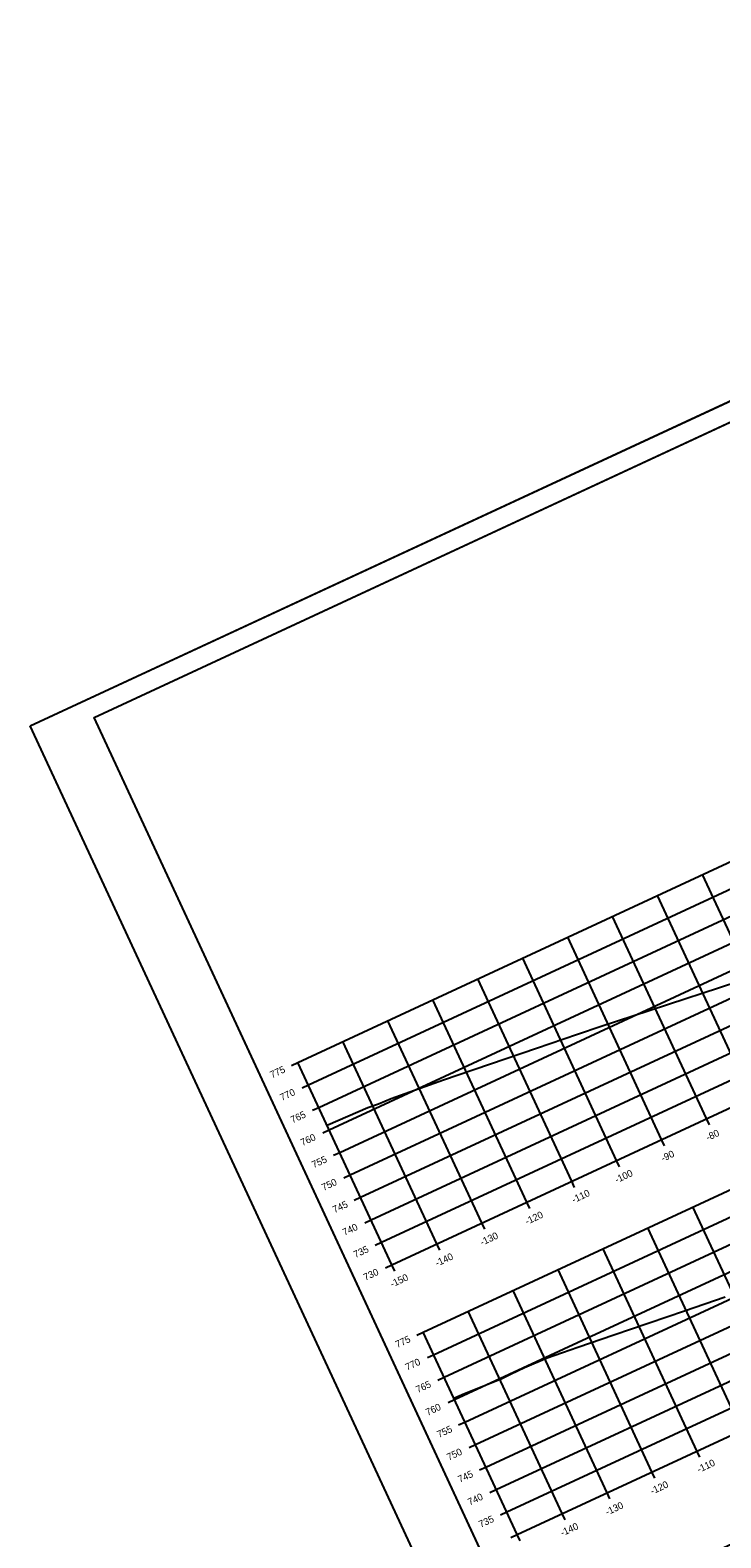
# Model space of a CAD drawing. Extents: x 1354696 to 1366163, y 660729 to 670380.
# Drawn here: x 1357823.1 to 1357962.4, y 666152.7 to 666456.9 of the extents above; entities that cross this region are included whole.
import ezdxf

# ---------------------------------------------------------------- set-up
doc = ezdxf.new("R2010")
doc.units = 0
for name, color, linetype in [('R_Axis', 7, 'Continuous'), ('R_Axis Annot', 7, 'Continuous'), ('R_Border', 7, 'Continuous'), ('R_Exist Surface', 7, 'Continuous'), ('R_Grid', 7, 'Continuous'), ('R_No Plot', 7, 'Continuous')]:
    doc.layers.add(name, color=color, linetype=linetype)

msp = doc.modelspace()

# ---------------------------------------------------------------- linework, layer by layer
at = {"layer": 'R_Axis'}
for p, q in [((1357896.06, 666207.84), (1358168.17, 666334.17)), ((1357921.33, 666153.42), (1358193.43, 666279.75)), ((1357875.84, 666248.07), (1357877.11, 666248.66)), ((1357896.06, 666207.84), (1357877.11, 666248.66)), ((1357877.95, 666243.54), (1357879.22, 666244.12)), ((1357880.06, 666239), (1357881.32, 666239.59)), ((1357960.14, 666236.05), (1357959.55, 666237.32)), ((1357882.16, 666234.46), (1357883.43, 666235.05)), ((1357951.07, 666231.84), (1357950.48, 666233.11)), ((1357884.27, 666229.93), (1357885.54, 666230.52)), ((1357942, 666227.63), (1357941.41, 666228.9)), ((1357886.37, 666225.39), (1357887.64, 666225.98)), ((1357932.93, 666223.42), (1357932.34, 666224.69)), ((1357888.48, 666220.86), (1357889.75, 666221.45)), ((1357923.86, 666219.21), (1357923.27, 666220.48)), ((1357890.58, 666216.32), (1357891.85, 666216.91)), ((1357914.79, 666215), (1357914.2, 666216.27)), ((1357892.69, 666211.79), (1357893.96, 666212.38)), ((1357905.72, 666210.79), (1357905.13, 666212.06)), ((1357894.79, 666207.25), (1357896.06, 666207.84)), ((1357896.65, 666206.57), (1357896.06, 666207.84)), ((1357901.11, 666193.65), (1357902.38, 666194.24)), ((1357921.33, 666153.42), (1357902.38, 666194.24)), ((1357903.22, 666189.11), (1357904.49, 666189.7)), ((1357905.32, 666184.58), (1357906.59, 666185.17)), ((1357907.43, 666180.04), (1357908.7, 666180.63)), ((1357909.53, 666175.51), (1357910.8, 666176.1)), ((1357911.64, 666170.97), (1357912.91, 666171.56)), ((1357958.2, 666169), (1357957.61, 666170.27)), ((1357913.74, 666166.44), (1357915.01, 666167.03)), ((1357949.13, 666164.79), (1357948.54, 666166.06)), ((1357915.85, 666161.9), (1357917.12, 666162.49)), ((1357940.06, 666160.58), (1357939.47, 666161.85)), ((1357917.95, 666157.37), (1357919.22, 666157.96)), ((1357930.99, 666156.36), (1357930.4, 666157.63)), ((1357920.06, 666152.83), (1357921.33, 666153.42)), ((1357921.92, 666152.15), (1357921.33, 666153.42))]:
    msp.add_line(p, q, dxfattribs=at)
at = {"layer": 'R_Border'}
for p, q in [((1357835.98, 666318.27), (1358122.76, 666451.41)), ((1357922.5, 666131.91), (1357835.98, 666318.27))]:
    msp.add_line(p, q, dxfattribs=at)
at = {"layer": 'R_Exist Surface'}
for points in [[(1357882.98, 666236.03), (1357883.11, 666236.08), (1357891.24, 666239.55), (1357893.35, 666240.32), (1357895.95, 666241.42), (1357906.49, 666245.15), (1357925.22, 666251.53), (1357933.48, 666254.34), (1357938.31, 666255.99), (1357947.96, 666259.11), (1357951.89, 666260.42), (1357962.16, 666263.78), (1357966.23, 666265.11)], [(1357908.56, 666180.93), (1357910.71, 666181.85), (1357918.14, 666184.8), (1357920.13, 666185.84), (1357922.81, 666187.08), (1357927.39, 666189.03), (1357933.59, 666191.22), (1357940.82, 666193.69), (1357955.07, 666198.53), (1357963.3, 666201.34)]]:
    msp.add_lwpolyline(points, dxfattribs=at)
at = {"layer": 'R_Grid'}
for p, q in [((1357877.11, 666248.66), (1358149.22, 666374.99)), ((1357879.22, 666244.12), (1358151.32, 666370.46)), ((1357881.32, 666239.59), (1358153.43, 666365.92)), ((1357883.43, 666235.05), (1358155.53, 666361.39)), ((1357885.54, 666230.52), (1358157.64, 666356.85)), ((1357887.64, 666225.98), (1358159.75, 666352.31)), ((1357889.75, 666221.45), (1358161.85, 666347.78)), ((1357891.85, 666216.91), (1358163.96, 666343.24)), ((1357893.96, 666212.38), (1358166.06, 666338.71)), ((1357896.06, 666207.84), (1358168.17, 666334.17)), ((1357902.38, 666194.24), (1358174.48, 666320.57)), ((1357904.49, 666189.7), (1358176.59, 666316.03)), ((1357906.59, 666185.17), (1358178.7, 666311.5)), ((1357908.7, 666180.63), (1358180.8, 666306.96)), ((1357910.8, 666176.1), (1358182.91, 666302.43)), ((1357912.91, 666171.56), (1358185.01, 666297.89)), ((1357915.01, 666167.03), (1358187.12, 666293.36)), ((1357917.12, 666162.49), (1358189.22, 666288.82)), ((1357977.69, 666245.74), (1357958.75, 666286.56)), ((1357919.22, 666157.96), (1358191.33, 666284.29)), ((1357968.62, 666241.53), (1357949.68, 666282.35)), ((1357921.33, 666153.42), (1358193.43, 666279.75)), ((1357959.55, 666237.32), (1357940.6, 666278.14)), ((1357950.48, 666233.11), (1357931.53, 666273.93)), ((1357941.41, 666228.9), (1357922.46, 666269.71)), ((1357932.34, 666224.69), (1357913.39, 666265.5)), ((1357923.27, 666220.48), (1357904.32, 666261.29)), ((1357914.2, 666216.27), (1357895.25, 666257.08)), ((1357905.13, 666212.06), (1357886.18, 666252.87)), ((1357896.06, 666207.84), (1357877.11, 666248.66)), ((1357975.75, 666178.69), (1357956.8, 666219.5)), ((1357966.68, 666174.48), (1357947.73, 666215.29)), ((1357957.61, 666170.27), (1357938.66, 666211.08)), ((1357948.54, 666166.06), (1357929.59, 666206.87)), ((1357939.47, 666161.85), (1357920.52, 666202.66)), ((1357930.4, 666157.63), (1357911.45, 666198.45)), ((1357921.33, 666153.42), (1357902.38, 666194.24))]:
    msp.add_line(p, q, dxfattribs=at)
at = {"layer": 'R_No Plot'}
msp.add_line((1357823.09, 666316.58), (1358125.43, 666456.95), dxfattribs=at)
for points in [[(1357823.08, 666316.58), (1358125.43, 666456.95), (1358215.26, 666263.45), (1357912.92, 666123.08)], [(1358048.14, 666416.77), (1358065.94, 666425.04), (1358070.1, 666416.07), (1358084.71, 666422.86), (1358105.76, 666432.63), (1358117.72, 666407.14), (1358138.77, 666416.91), (1358209.28, 666265.06), (1357922.5, 666131.91), (1357835.98, 666318.27)]]:
    msp.add_lwpolyline(points, close=True, dxfattribs=at)

# ---------------------------------------------------------------- texts
at = {"layer": 'R_Axis Annot'}
for s, p in [('775', (1357871.87, 666245.45)), ('770', (1357873.87, 666240.87)), ('765', (1357876.02, 666236.36)), ('760', (1357878.02, 666231.77)), ('-80', (1357959.82, 666232.81)), ('-90', (1357950.75, 666228.6)), ('755', (1357880.29, 666227.31)), ('-100', (1357941.42, 666224.27)), ('750', (1357882.29, 666222.73)), ('-110', (1357932.76, 666220.25)), ('745', (1357884.5, 666218.24)), ('-120', (1357923.33, 666215.87)), ('740', (1357886.5, 666213.66)), ('735', (1357888.71, 666209.17)), ('-130', (1357914.26, 666211.66)), ('-140', (1357905.19, 666207.45)), ('730', (1357890.71, 666204.59)), ('-150', (1357896.12, 666203.24)), ('775', (1357897.14, 666191.03)), ('770', (1357899.13, 666186.45)), ('765', (1357901.29, 666181.93)), ('760', (1357903.28, 666177.35)), ('755', (1357905.56, 666172.89)), ('750', (1357907.55, 666168.31)), ('745', (1357909.77, 666163.82)), ('-110', (1357958.02, 666165.83)), ('-120', (1357948.59, 666161.45)), ('740', (1357911.76, 666159.24)), ('-130', (1357939.52, 666157.24)), ('735', (1357913.98, 666154.75)), ('-140', (1357930.45, 666153.03))]:
    msp.add_text(s, height=1.4, rotation=24.9042, dxfattribs=at).set_placement(p)

doc.saveas('drawing.dxf')
